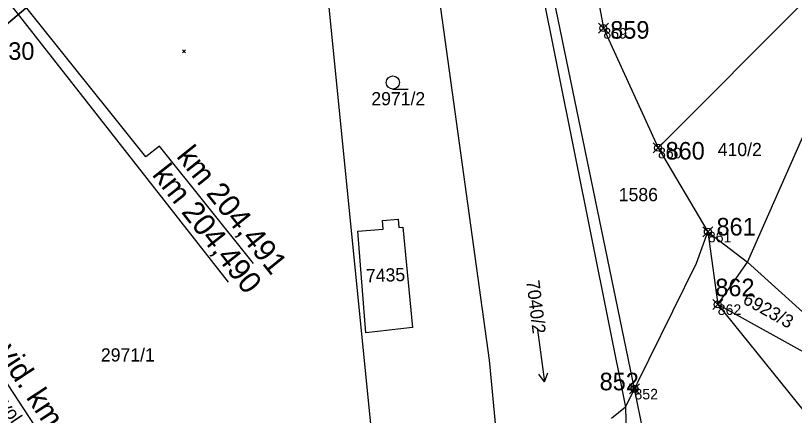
# Model space of a CAD drawing. Extents: x -800194 to -799078, y -1007177 to -1006597.
# Drawn here: x -799466.4 to -799377.8, y -1006989.7 to -1006944.2 of the extents above; entities that cross this region are included whole.
import ezdxf

# ---------------------------------------------------------------- set-up
doc = ezdxf.new("R2010")
doc.units = 0
for name, color, linetype in [('Dočasné zábory', 7, 'Continuous'), ('Obvod stavby', 7, 'Continuous'), ('Vrstva 18', 7, 'Continuous'), ('Vrstva 3', 7, 'Continuous'), ('Vrstva 49', 7, 'Continuous'), ('Vrstva 53', 7, 'Continuous'), ('Vrstva 55', 7, 'Continuous'), ('Vrstva 57', 7, 'Continuous'), ('Vrstva 58', 7, 'Continuous'), ('Vrstva 60', 7, 'Continuous')]:
    doc.layers.add(name, color=color, linetype=linetype)

msp = doc.modelspace()

# ---------------------------------------------------------------- linework, layer by layer
at = {"layer": 'Dočasné zábory'}
for p, q in [((-799400.086, -1006946.166), (-799398.954, -1006945.034)), ((-799400.086, -1006945.034), (-799398.954, -1006946.166)), ((-799393.866, -1006959.786), (-799392.734, -1006958.654)), ((-799393.866, -1006958.654), (-799392.734, -1006959.786)), ((-799388.186, -1006969.346), (-799387.054, -1006968.214)), ((-799388.186, -1006968.214), (-799387.054, -1006969.346)), ((-799387.066, -1006977.606), (-799385.934, -1006976.474)), ((-799387.066, -1006976.474), (-799385.934, -1006977.606)), ((-799396.546, -1006987.217), (-799395.415, -1006986.086)), ((-799396.546, -1006986.086), (-799395.415, -1006987.217))]:
    msp.add_line(p, q, dxfattribs=at)
for points in [[(-799409.787, -1006894.075), (-799409.48, -1006895.36), (-799407.32, -1006903.81), (-799399.52, -1006945.6), (-799393.3, -1006959.22), (-799387.62, -1006968.78), (-799386.5, -1006977.04), (-799373.965, -1006992.548), (-799373.809, -1006993.118), (-799373.66, -1006993.663), (-799374.581, -1006994.49), (-799377.093, -1006995.576), (-799395.454, -1007003.287), (-799408.652, -1007008.83)], [(-799551.8, -1007065.451), (-799550.158, -1007064.738), (-799440.86, -1007028.935), (-799429.23, -1007018.29), (-799423.8, -1007012.71), (-799421.502, -1007009.702), (-799412.394, -1007002.777), (-799410.562, -1007001.808), (-799396.882, -1006994.578), (-799395.924, -1006994.071), (-799394.941, -1006993.029), (-799394.947, -1006991.657), (-799395.98, -1006986.652), (-799406.066, -1006937.818), (-799408.053, -1006924.38), (-799411.989, -1006900.28), (-799413.453, -1006897.919)]]:
    msp.add_lwpolyline(points, dxfattribs=at)
for centre in [(-799399.52, -1006945.6), (-799393.3, -1006959.22), (-799387.62, -1006968.78), (-799386.5, -1006977.04), (-799395.98, -1006986.652)]:
    msp.add_circle(centre, 0.4, dxfattribs=at)
at = {"layer": 'Obvod stavby'}
msp.add_lwpolyline([(-799559.64, -1006968.48), (-799519.68, -1006952.01), (-799500.87, -1006940.41), (-799496.64, -1006937.8), (-799494.85, -1006936.7), (-799484.52, -1006930.32), (-799457.99, -1006908.8), (-799435, -1006885.17), (-799430.26, -1006880.27), (-799425.53, -1006875.38), (-799422.55, -1006864.36), (-799416.748, -1006858.798), (-799395.763, -1006879.374), (-799413.75, -1006898.23), (-799418.41, -1006902.53), (-799423.07, -1006906.83), (-799433.4, -1006916.39), (-799469.5, -1006946.86), (-799487.22, -1006958.47), (-799495.25, -1006963.74), (-799521.98, -1006977.8), (-799546.71, -1006987.83)], dxfattribs=at)
at = {"layer": 'Vrstva 18'}
msp.add_line((-799458.168, -1007000.066), (-799490.201, -1006951.402), dxfattribs=at)
at = {"layer": 'Vrstva 3'}
msp.add_line((-799442.19, -1006974.528), (-799473.063, -1006935.201), dxfattribs=at)
msp.add_lwpolyline([(-799439.356, -1006972.379), (-799450.062, -1006959.03), (-799451.608, -1006960.27), (-799472.235, -1006934.552)], dxfattribs=at)
at = {"layer": 'Vrstva 49'}
for p, q in [((-799447.445, -1006948.079), (-799447.091, -1006948.433)), ((-799447.445, -1006948.433), (-799447.091, -1006948.079))]:
    msp.add_line(p, q, dxfattribs=at)
at = {"layer": 'Vrstva 53'}
msp.add_lwpolyline([(-799312.398, -1006791.976), (-799331.37, -1006811.87), (-799413.75, -1006898.23), (-799418.41, -1006902.53), (-799423.07, -1006906.83), (-799433.4, -1006916.39), (-799469.5, -1006946.86), (-799487.22, -1006958.47), (-799495.25, -1006963.74), (-799521.98, -1006977.8), (-799546.71, -1006987.83)], dxfattribs=at)
at = {"layer": 'Vrstva 55'}
for p, q in [((-799424.1, -1007009.73), (-799433.4, -1006916.39)), ((-799393.3, -1006959.22), (-799364.81, -1006930.69)), ((-799383.1, -1006972.22), (-799364.81, -1006930.69)), ((-799393.3, -1006959.22), (-799387.62, -1006968.78)), ((-799387.62, -1006968.78), (-799383.1, -1006972.22)), ((-799364.19, -1006989.42), (-799383.1, -1006972.22)), ((-799397.01, -1006988.73), (-799398.6, -1006990.04)), ((-799397.01, -1006988.73), (-799396.86, -1006995.59))]:
    msp.add_line(p, q, dxfattribs=at)
for points in [[(-799413.75, -1006898.23), (-799411.99, -1006904.75), (-799406.72, -1006940.36), (-799397.01, -1006988.73)], [(-799407.32, -1006903.81), (-799399.52, -1006945.6), (-799393.3, -1006959.22)], [(-799410.89, -1007000.14), (-799412.5, -1006983.38), (-799423.07, -1006906.83)], [(-799487.22, -1006958.47), (-799469.5, -1006946.86), (-799433.4, -1006916.39)], [(-799422.35, -1006968.27), (-799421.24, -1006979.68), (-799426.55, -1006980.27), (-799427.48, -1006968.72), (-799424.58, -1006968.47), (-799424.66, -1006967.5), (-799422.89, -1006967.35), (-799422.79, -1006968.31), (-799422.35, -1006968.27)], [(-799397.01, -1006988.73), (-799388.9, -1006972.36), (-799387.62, -1006968.78)], [(-799364.19, -1006989.42), (-799386.5, -1006977.04), (-799383.1, -1006972.22)]]:
    msp.add_lwpolyline(points, dxfattribs=at)
at = {"layer": 'Vrstva 58'}
for p, q in [((-799423.483, -1006952.54), (-799421.733, -1006952.54)), ((-799407.012, -1006979.92), (-799406.225, -1006985.869)), ((-799406.225, -1006985.869), (-799406.851, -1006984.965)), ((-799406.225, -1006985.869), (-799405.856, -1006984.834))]:
    msp.add_line(p, q, dxfattribs=at)
msp.add_circle((-799423.483, -1006951.79), 0.75, dxfattribs=at)
at = {"layer": 'Vrstva 60'}
for p, q in [((-799399.52, -1006945.6), (-799399.52, -1006945.6)), ((-799393.3, -1006959.22), (-799393.3, -1006959.22)), ((-799387.62, -1006968.78), (-799387.62, -1006968.78)), ((-799386.5, -1006977.04), (-799386.5, -1006977.04)), ((-799395.98, -1006986.652), (-799395.98, -1006986.652))]:
    msp.add_line(p, q, dxfattribs=at)

# ---------------------------------------------------------------- texts
at = {"layer": 'Dočasné zábory'}
for s, p in [('859', (-799398.738, -1006946.809)), ('860', (-799392.439, -1006960.564)), ('861', (-799386.639, -1006969.204)), ('862', (-799386.776, -1006976.117)), ('852', (-799399.947, -1006986.818))]:
    msp.add_text(s, height=2, rotation=360, dxfattribs=at).set_placement(p)
at = {"layer": 'Obvod stavby'}
msp.add_text('730', height=2, rotation=360, dxfattribs=at).set_placement((-799468.761, -1006949.214))
at = {"layer": 'Vrstva 18'}
for s, height, p in [('sv.kol.3,80m vol.v.5,00m', 1.5, (-799474.767, -1006978.685)), ('evid. km 204,470', 2.5, (-799469.707, -1006980.948))]:
    msp.add_text(s, height=height, rotation=303.35536, dxfattribs=at).set_placement(p)
at = {"layer": 'Vrstva 3'}
for s, rotation, p in [('km 204,491', 308.73131, (-799448.213, -1006960.224)), ('km 204,490', 308.13277, (-799450.981, -1006962.309))]:
    msp.add_text(s, height=2.5, rotation=rotation, dxfattribs=at).set_placement(p)
at = {"layer": 'Vrstva 57'}
for s, p in [('2971/2', (-799425.94, -1006954.386)), ('410/2', (-799386.5, -1006960.17)), ('1586', (-799397.769, -1006965.3)), ('2971/1', (-799456.73, -1006983.54))]:
    msp.add_text(s, height=1.5, dxfattribs=at).set_placement(p)
for s, rotation, p in [('7435', 2, (-799426.526, -1006974.533)), ('7040/2', 277, (-799408.301, -1006974.367)), ('6923/3', 331, (-799383.769, -1006976.865))]:
    msp.add_text(s, height=1.5, rotation=rotation, dxfattribs=at).set_placement(p)
at = {"layer": 'Vrstva 60'}
for s, p in [('859', (-799399.52, -1006946.8)), ('860', (-799393.3, -1006960.42)), ('861', (-799387.62, -1006969.98)), ('862', (-799386.5, -1006978.24)), ('852', (-799395.98, -1006987.852))]:
    msp.add_text(s, height=1.2, dxfattribs=at).set_placement(p)

doc.saveas('drawing.dxf')
